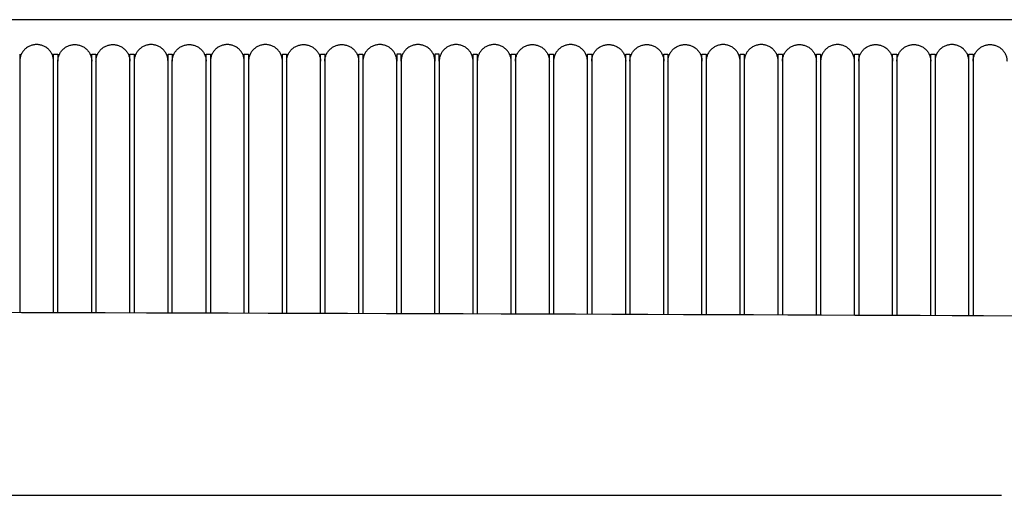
# Model space of a CAD drawing. Header units: millimetres. Extents: x -31695 to -19845, y -5614 to 7253.
# Tile 370 of 432: x -25291 to -25176, y 5449 to 5505. Entities that reach past the tile are written whole.
import ezdxf

# ---------------------------------------------------------------- set-up
doc = ezdxf.new("R2010")
doc.units = ezdxf.units.MM
doc.layers.add('2d', color=7, linetype='Continuous', true_color=0x000000)

msp = doc.modelspace()

# ---------------------------------------------------------------- linework, layer by layer
at = {"layer": '2d', "linetype": 'Continuous', "lineweight": -3}
for p, q in [((-25064.87, 5504.53), (-25392.44, 5504.53)), ((-25268.98, 5500.48), (-25268.98, 5487.83)), ((-25265, 5487.83), (-25265, 5500.48)), ((-25264.5, 5500.48), (-25264.5, 5487.83)), ((-25260.52, 5487.83), (-25260.52, 5500.48)), ((-25228.66, 5500.48), (-25228.66, 5487.83)), ((-25224.68, 5487.83), (-25224.68, 5500.48)), ((-25206.26, 5500.48), (-25206.26, 5487.83)), ((-25202.27, 5487.83), (-25202.27, 5500.48))]:
    msp.add_line(p, q, dxfattribs=at)
for points, weights in [([(-25289.39, 5501.61), (-25291.38, 5501.61), (-25291.38, 5499.64)], [1, 0.707106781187, 1]), ([(-25287.4, 5499.64), (-25287.4, 5501.61), (-25289.39, 5501.61)], [1, 0.707106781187, 1]), ([(-25286.9, 5499.64), (-25286.9, 5501.61), (-25284.91, 5501.61)], [1, 0.707106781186, 1]), ([(-25284.91, 5501.61), (-25282.92, 5501.61), (-25282.92, 5499.64)], [1, 0.707106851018, 0.999999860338]), ([(-25282.42, 5499.64), (-25282.42, 5501.61), (-25280.43, 5501.61)], [1, 0.707106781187, 1]), ([(-25280.43, 5501.61), (-25278.44, 5501.61), (-25278.44, 5499.64)], [1, 0.707106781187, 1]), ([(-25275.95, 5501.61), (-25277.94, 5501.61), (-25277.94, 5499.64)], [1, 0.707106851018, 0.999999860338]), ([(-25273.96, 5499.64), (-25273.96, 5501.61), (-25275.95, 5501.61)], [0.999999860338, 0.707106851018, 1]), ([(-25273.46, 5499.64), (-25273.46, 5501.61), (-25271.47, 5501.61)], [0.999999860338, 0.707106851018, 1]), ([(-25271.47, 5501.61), (-25269.48, 5501.61), (-25269.48, 5499.64)], [1, 0.707106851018, 0.999999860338]), ([(-25266.99, 5501.61), (-25268.98, 5501.61), (-25268.98, 5499.64)], [1, 0.707106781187, 1]), ([(-25265, 5499.64), (-25265, 5501.61), (-25266.99, 5501.61)], [1, 0.707106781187, 1]), ([(-25262.51, 5501.61), (-25264.5, 5501.61), (-25264.5, 5499.64)], [1, 0.707106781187, 1]), ([(-25260.52, 5499.64), (-25260.52, 5501.61), (-25262.51, 5501.61)], [1, 0.707106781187, 1]), ([(-25260.02, 5499.64), (-25260.02, 5501.61), (-25258.03, 5501.61)], [1, 0.707106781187, 1]), ([(-25258.03, 5501.61), (-25256.04, 5501.61), (-25256.04, 5499.64)], [1, 0.707106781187, 1]), ([(-25255.54, 5499.64), (-25255.54, 5501.61), (-25253.55, 5501.61)], [0.999999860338, 0.707106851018, 1]), ([(-25253.55, 5501.61), (-25251.56, 5501.61), (-25251.56, 5499.64)], [1, 0.707106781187, 1]), ([(-25249.07, 5501.61), (-25251.06, 5501.61), (-25251.06, 5499.64)], [1, 0.707106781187, 1]), ([(-25247.08, 5499.64), (-25247.08, 5501.61), (-25249.07, 5501.61)], [1, 0.707106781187, 1]), ([(-25244.59, 5501.61), (-25246.58, 5501.61), (-25246.58, 5499.64)], [1, 0.707106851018, 0.999999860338]), ([(-25242.6, 5499.64), (-25242.6, 5501.61), (-25244.59, 5501.61)], [1, 0.707106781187, 1]), ([(-25240.11, 5501.61), (-25242.1, 5501.61), (-25242.1, 5499.64)], [1, 0.707106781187, 1]), ([(-25238.12, 5499.64), (-25238.12, 5501.61), (-25240.11, 5501.61)], [1, 0.707106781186, 1]), ([(-25235.63, 5501.61), (-25237.62, 5501.61), (-25237.62, 5499.64)], [1, 0.707106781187, 1]), ([(-25233.64, 5499.64), (-25233.64, 5501.61), (-25235.63, 5501.61)], [1, 0.707106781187, 1]), ([(-25233.14, 5499.64), (-25233.14, 5501.61), (-25231.15, 5501.61)], [0.999999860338, 0.707106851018, 1]), ([(-25231.15, 5501.61), (-25229.16, 5501.61), (-25229.16, 5499.64)], [1, 0.707106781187, 1]), ([(-25226.67, 5501.61), (-25228.66, 5501.61), (-25228.66, 5499.64)], [1, 0.707106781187, 1]), ([(-25224.68, 5499.64), (-25224.68, 5501.61), (-25226.67, 5501.61)], [1, 0.707106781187, 1]), ([(-25224.18, 5499.64), (-25224.18, 5501.61), (-25222.19, 5501.61)], [0.999999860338, 0.707106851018, 1]), ([(-25222.19, 5501.61), (-25220.19, 5501.61), (-25220.19, 5499.64)], [1, 0.707106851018, 0.999999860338]), ([(-25219.7, 5499.64), (-25219.7, 5501.61), (-25217.71, 5501.61)], [1, 0.707106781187, 1]), ([(-25217.71, 5501.61), (-25215.71, 5501.61), (-25215.71, 5499.64)], [1, 0.707106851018, 0.999999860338]), ([(-25215.22, 5499.64), (-25215.22, 5501.61), (-25213.22, 5501.61)], [0.999999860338, 0.707106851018, 1]), ([(-25213.22, 5501.61), (-25211.23, 5501.61), (-25211.23, 5499.64)], [1, 0.707106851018, 0.999999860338]), ([(-25208.74, 5501.61), (-25210.74, 5501.61), (-25210.74, 5499.64)], [1, 0.707106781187, 1]), ([(-25206.75, 5499.64), (-25206.75, 5501.61), (-25208.74, 5501.61)], [1, 0.707106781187, 1]), ([(-25204.26, 5501.61), (-25206.26, 5501.61), (-25206.26, 5499.64)], [0.999999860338, 0.707106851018, 1]), ([(-25202.27, 5499.64), (-25202.27, 5501.61), (-25204.26, 5501.61)], [1, 0.707106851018, 0.999999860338]), ([(-25201.77, 5499.64), (-25201.77, 5501.61), (-25199.78, 5501.61)], [1, 0.707106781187, 1]), ([(-25199.78, 5501.61), (-25197.79, 5501.61), (-25197.79, 5499.64)], [0.999999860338, 0.707106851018, 1]), ([(-25195.3, 5501.61), (-25197.29, 5501.61), (-25197.29, 5499.64)], [1, 0.707106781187, 1]), ([(-25193.31, 5499.64), (-25193.31, 5501.61), (-25195.3, 5501.61)], [1, 0.707106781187, 1]), ([(-25192.81, 5499.64), (-25192.81, 5501.61), (-25190.82, 5501.61)], [0.999999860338, 0.707106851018, 1]), ([(-25190.82, 5501.61), (-25188.83, 5501.61), (-25188.83, 5499.64)], [1, 0.707106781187, 1]), ([(-25188.33, 5499.64), (-25188.33, 5501.61), (-25186.34, 5501.61)], [1, 0.707106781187, 1]), ([(-25186.34, 5501.61), (-25184.35, 5501.61), (-25184.35, 5499.64)], [1, 0.707106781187, 1]), ([(-25181.86, 5501.61), (-25183.85, 5501.61), (-25183.85, 5499.64)], [1, 0.707106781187, 1]), ([(-25179.87, 5499.64), (-25179.87, 5501.61), (-25181.86, 5501.61)], [1, 0.707106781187, 1]), ([(-25179.37, 5499.64), (-25179.37, 5501.61), (-25177.38, 5501.61)], [1, 0.707106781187, 1]), ([(-25177.38, 5501.61), (-25175.39, 5501.61), (-25175.39, 5499.64)], [1, 0.707106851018, 0.999999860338]), ([(-25291.38, 5500.48), (-25291.38, 5500.09), (-25291.38, 5499.64)], [0.929367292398, 0.924029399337, 0.919067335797]), ([(-25287.4, 5499.64), (-25287.4, 5500.09), (-25287.4, 5500.48)], [0.919067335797, 0.924029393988, 0.929367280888]), ([(-25286.9, 5500.48), (-25286.9, 5500.09), (-25286.9, 5499.64)], [0.929367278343, 0.924029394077, 0.919067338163]), ([(-25282.92, 5499.64), (-25282.92, 5500.09), (-25282.92, 5500.48)], [0.919067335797, 0.924029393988, 0.929367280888]), ([(-25282.42, 5500.48), (-25282.42, 5500.09), (-25282.42, 5499.64)], [0.929367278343, 0.924029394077, 0.919067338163]), ([(-25278.44, 5499.64), (-25278.44, 5500.09), (-25278.44, 5500.48)], [0.919067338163, 0.924029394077, 0.929367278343]), ([(-25277.94, 5500.48), (-25277.94, 5500.09), (-25277.94, 5499.64)], [0.929367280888, 0.924029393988, 0.919067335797]), ([(-25273.96, 5499.64), (-25273.96, 5500.09), (-25273.96, 5500.48)], [0.919067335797, 0.924029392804, 0.929367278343]), ([(-25273.46, 5500.48), (-25273.46, 5500.09), (-25273.46, 5499.64)], [0.929367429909, 0.924029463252, 0.919067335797]), ([(-25269.48, 5499.64), (-25269.48, 5500.09), (-25269.48, 5500.48)], [0.919067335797, 0.924029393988, 0.929367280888]), ([(-25260.02, 5500.48), (-25260.02, 5500.09), (-25260.02, 5499.64)], [0.929367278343, 0.924029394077, 0.919067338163]), ([(-25256.04, 5499.64), (-25256.04, 5500.09), (-25256.04, 5500.48)], [0.919067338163, 0.924029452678, 0.929367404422]), ([(-25255.54, 5500.48), (-25255.54, 5500.09), (-25255.54, 5499.64)], [0.929367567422, 0.924029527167, 0.919067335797]), ([(-25251.56, 5499.64), (-25251.56, 5500.09), (-25251.56, 5500.48)], [0.919067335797, 0.924029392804, 0.929367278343]), ([(-25251.06, 5500.48), (-25251.06, 5500.09), (-25251.06, 5499.64)], [0.929367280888, 0.924029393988, 0.919067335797]), ([(-25247.08, 5500.48), (-25247.08, 5500.09), (-25247.08, 5499.64)], [0.929367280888, 0.924029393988, 0.919067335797]), ([(-25246.58, 5499.64), (-25246.58, 5500.09), (-25246.58, 5500.48)], [0.919067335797, 0.924029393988, 0.929367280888]), ([(-25242.6, 5500.48), (-25242.6, 5500.09), (-25242.6, 5499.64)], [0.929367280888, 0.924029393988, 0.919067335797]), ([(-25242.1, 5499.64), (-25242.1, 5500.09), (-25242.1, 5500.48)], [0.919067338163, 0.924029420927, 0.929367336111]), ([(-25238.12, 5499.64), (-25238.12, 5500.09), (-25238.12, 5500.48)], [0.919067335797, 0.92402951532, 0.929367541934]), ([(-25237.62, 5500.48), (-25237.62, 5500.09), (-25237.62, 5499.64)], [0.929367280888, 0.924029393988, 0.919067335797]), ([(-25233.64, 5499.64), (-25233.64, 5500.09), (-25233.64, 5500.48)], [0.919067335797, 0.924029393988, 0.929367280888]), ([(-25233.14, 5500.48), (-25233.14, 5500.09), (-25233.14, 5499.64)], [0.929367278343, 0.924029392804, 0.919067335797]), ([(-25229.16, 5499.64), (-25229.16, 5500.09), (-25229.16, 5500.48)], [0.919067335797, 0.92402942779, 0.929367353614]), ([(-25224.18, 5500.48), (-25224.18, 5500.09), (-25224.18, 5499.64)], [0.929367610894, 0.924029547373, 0.919067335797]), ([(-25220.19, 5499.64), (-25220.19, 5500.09), (-25220.19, 5500.48)], [0.919067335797, 0.924029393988, 0.929367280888]), ([(-25219.7, 5500.48), (-25219.7, 5500.09), (-25219.7, 5499.64)], [0.929367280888, 0.924029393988, 0.919067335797]), ([(-25215.71, 5499.64), (-25215.71, 5500.09), (-25215.71, 5500.48)], [0.919067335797, 0.924029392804, 0.929367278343]), ([(-25215.22, 5500.48), (-25215.22, 5500.09), (-25215.22, 5499.64)], [0.929367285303, 0.92402939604, 0.919067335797]), ([(-25211.23, 5499.64), (-25211.23, 5500.09), (-25211.23, 5500.48)], [0.919067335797, 0.924029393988, 0.929367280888]), ([(-25210.74, 5500.48), (-25210.74, 5500.09), (-25210.74, 5499.64)], [0.929367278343, 0.924029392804, 0.919067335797]), ([(-25206.75, 5499.64), (-25206.75, 5500.09), (-25206.75, 5500.48)], [0.919067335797, 0.924029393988, 0.929367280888]), ([(-25201.77, 5500.48), (-25201.77, 5500.09), (-25201.77, 5499.64)], [0.929367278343, 0.924029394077, 0.919067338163]), ([(-25197.79, 5499.64), (-25197.79, 5500.09), (-25197.79, 5500.48)], [0.919067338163, 0.924029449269, 0.929367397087]), ([(-25197.29, 5500.48), (-25197.29, 5500.09), (-25197.29, 5499.64)], [0.929367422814, 0.924029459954, 0.919067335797]), ([(-25193.31, 5499.64), (-25193.31, 5500.09), (-25193.31, 5500.48)], [0.919067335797, 0.924029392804, 0.929367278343]), ([(-25192.81, 5500.48), (-25192.81, 5500.09), (-25192.81, 5499.64)], [0.929367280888, 0.924029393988, 0.919067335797]), ([(-25188.83, 5499.64), (-25188.83, 5500.09), (-25188.83, 5500.48)], [0.919067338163, 0.92402939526, 0.929367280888]), ([(-25188.33, 5500.48), (-25188.33, 5500.09), (-25188.33, 5499.64)], [0.929367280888, 0.92402939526, 0.919067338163]), ([(-25184.35, 5499.64), (-25184.35, 5500.09), (-25184.35, 5500.48)], [0.919067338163, 0.92402940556, 0.929367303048]), ([(-25183.85, 5500.48), (-25183.85, 5500.09), (-25183.85, 5499.64)], [0.929367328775, 0.924029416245, 0.919067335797]), ([(-25179.87, 5499.64), (-25179.87, 5500.09), (-25179.87, 5500.48)], [0.919067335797, 0.924029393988, 0.929367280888]), ([(-25179.37, 5500.48), (-25179.37, 5500.09), (-25179.37, 5499.64)], [0.929367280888, 0.924029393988, 0.919067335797]), ([(-25233.64, 5469.93), (-25233.64, 5469.98), (-25233.64, 5470.03)], [0.994262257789, 0.997102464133, 1]), ([(-25233.14, 5470.03), (-25233.14, 5469.98), (-25233.14, 5469.92)], [1, 0.997053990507, 0.994167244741]), ([(-25229.16, 5469.91), (-25229.16, 5469.97), (-25229.16, 5470.03)], [0.993399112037, 0.996661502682, 1]), ([(-25228.66, 5470.03), (-25228.66, 5469.97), (-25228.66, 5469.91)], [1, 0.99661185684, 0.993302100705]), ([(-25224.68, 5469.9), (-25224.68, 5469.96), (-25224.68, 5470.03)], [0.992518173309, 0.996210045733, 1]), ([(-25224.18, 5470.03), (-25224.18, 5469.96), (-25224.18, 5469.89)], [1, 0.996159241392, 0.992419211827]), ([(-25220.19, 5469.88), (-25220.19, 5469.95), (-25220.19, 5470.03)], [0.991619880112, 0.995748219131, 1]), ([(-25219.7, 5470.03), (-25219.7, 5469.95), (-25219.7, 5469.88)], [1, 0.995696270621, 0.991519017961]), ([(-25215.71, 5469.86), (-25215.71, 5469.94), (-25215.71, 5470.03)], [0.990704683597, 0.995276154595, 1]), ([(-25215.22, 5470.03), (-25215.22, 5469.94), (-25215.22, 5469.86)], [0.999999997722, 0.995223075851, 0.990601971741]), ([(-25211.23, 5469.85), (-25211.23, 5469.94), (-25211.23, 5470.03)], [0.989773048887, 0.994793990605, 1]), ([(-25210.74, 5470.03), (-25210.74, 5469.94), (-25210.74, 5469.84)], [1, 0.994739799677, 0.989668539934]), ([(-25206.75, 5469.83), (-25206.75, 5469.93), (-25206.75, 5470.03)], [0.988825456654, 0.994301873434, 1]), ([(-25206.26, 5470.03), (-25206.26, 5469.93), (-25206.26, 5469.83)], [1, 0.994246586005, 0.988719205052]), ([(-25202.27, 5469.81), (-25202.27, 5469.92), (-25202.27, 5470.03)], [0.987862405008, 0.993799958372, 1]), ([(-25201.77, 5470.03), (-25201.77, 5469.92), (-25201.77, 5469.81)], [1, 0.993743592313, 0.987754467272]), ([(-25197.79, 5469.79), (-25197.79, 5469.91), (-25197.79, 5470.03)], [0.986884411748, 0.993288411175, 1]), ([(-25197.29, 5470.03), (-25197.29, 5469.91), (-25197.29, 5469.79)], [1, 0.993230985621, 0.986774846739]), ([(-25193.31, 5469.78), (-25193.31, 5469.9), (-25193.31, 5470.03)], [0.985892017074, 0.992767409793, 1]), ([(-25192.81, 5470.03), (-25192.81, 5469.9), (-25192.81, 5469.77)], [1, 0.992708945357, 0.985780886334]), ([(-25188.83, 5469.76), (-25188.83, 5469.89), (-25188.83, 5470.03)], [0.984885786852, 0.992237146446, 1]), ([(-25188.33, 5470.03), (-25188.33, 5469.89), (-25188.33, 5469.76)], [0.99999999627, 0.992177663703, 0.984773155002]), ([(-25184.35, 5469.74), (-25184.35, 5469.88), (-25184.35, 5470.03)], [0.983866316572, 0.991697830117, 1]), ([(-25183.85, 5470.03), (-25183.85, 5469.88), (-25183.85, 5469.74)], [1, 0.991637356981, 0.983752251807]), ([(-25179.87, 5469.72), (-25179.87, 5469.87), (-25179.87, 5470.03)], [0.982834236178, 0.991149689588, 1]), ([(-25179.37, 5470.03), (-25179.37, 5469.87), (-25179.37, 5469.72)], [1, 0.991088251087, 0.982718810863])]:
    msp.add_rational_spline(points, weights, degree=2, dxfattribs=at)
for points, degree in [([(-25287.4, 5500.48), (-25287.15, 5500.48), (-25286.9, 5500.48)], 2), ([(-25282.92, 5500.48), (-25282.67, 5500.48), (-25282.42, 5500.48)], 2), ([(-25278.44, 5500.48), (-25278.19, 5500.48), (-25277.94, 5500.48)], 2), ([(-25273.96, 5500.48), (-25273.71, 5500.48), (-25273.46, 5500.48)], 2), ([(-25269.48, 5500.48), (-25269.23, 5500.48), (-25268.98, 5500.48)], 2), ([(-25265, 5500.48), (-25264.75, 5500.48), (-25264.5, 5500.48)], 2), ([(-25260.52, 5500.48), (-25260.27, 5500.48), (-25260.02, 5500.48)], 2), ([(-25256.04, 5500.48), (-25255.79, 5500.48), (-25255.54, 5500.48)], 2), ([(-25251.56, 5500.48), (-25251.31, 5500.48), (-25251.06, 5500.48)], 2), ([(-25246.58, 5500.48), (-25246.83, 5500.48), (-25247.08, 5500.48)], 2), ([(-25242.1, 5500.48), (-25242.35, 5500.48), (-25242.6, 5500.48)], 2), ([(-25238.12, 5500.48), (-25237.87, 5500.48), (-25237.62, 5500.48)], 2), ([(-25233.64, 5500.48), (-25233.39, 5500.48), (-25233.14, 5500.48)], 2), ([(-25229.16, 5500.48), (-25228.91, 5500.48), (-25228.66, 5500.48)], 2), ([(-25224.68, 5500.48), (-25224.43, 5500.48), (-25224.18, 5500.48)], 2), ([(-25220.19, 5500.48), (-25219.95, 5500.48), (-25219.7, 5500.48)], 2), ([(-25215.71, 5500.48), (-25215.47, 5500.48), (-25215.22, 5500.48)], 2), ([(-25211.23, 5500.48), (-25210.98, 5500.48), (-25210.74, 5500.48)], 2), ([(-25206.75, 5500.48), (-25206.5, 5500.48), (-25206.26, 5500.48)], 2), ([(-25202.27, 5500.48), (-25202.02, 5500.48), (-25201.77, 5500.48)], 2), ([(-25197.79, 5500.48), (-25197.54, 5500.48), (-25197.29, 5500.48)], 2), ([(-25193.31, 5500.48), (-25193.06, 5500.48), (-25192.81, 5500.48)], 2), ([(-25188.83, 5500.48), (-25188.58, 5500.48), (-25188.33, 5500.48)], 2), ([(-25184.35, 5500.48), (-25184.1, 5500.48), (-25183.85, 5500.48)], 2), ([(-25179.87, 5500.48), (-25179.62, 5500.48), (-25179.37, 5500.48)], 2), ([(-25291.38, 5487.83), (-25291.38, 5478.96), (-25291.38, 5470.09)], 2), ([(-25287.4, 5470.08), (-25287.4, 5478.95), (-25287.4, 5487.83)], 2), ([(-25286.9, 5470.08), (-25286.9, 5478.95), (-25286.9, 5487.83)], 2), ([(-25282.92, 5470.07), (-25282.92, 5478.95), (-25282.92, 5487.83)], 2), ([(-25282.42, 5487.83), (-25282.42, 5478.95), (-25282.42, 5470.07)], 2), ([(-25278.44, 5470.06), (-25278.44, 5478.94), (-25278.44, 5487.83)], 2), ([(-25277.94, 5487.83), (-25277.94, 5478.94), (-25277.94, 5470.06)], 2), ([(-25273.96, 5470.05), (-25273.96, 5478.94), (-25273.96, 5487.83)], 2), ([(-25273.46, 5470.04), (-25273.46, 5478.94), (-25273.46, 5487.83)], 2), ([(-25269.48, 5470.03), (-25269.48, 5478.93), (-25269.48, 5487.83)], 2), ([(-25268.98, 5487.83), (-25268.98, 5478.93), (-25268.98, 5470.03)], 2), ([(-25265, 5470.03), (-25265, 5478.93), (-25265, 5487.83)], 2), ([(-25264.5, 5487.83), (-25264.5, 5478.93), (-25264.5, 5470.03)], 2), ([(-25260.52, 5470.03), (-25260.52, 5478.93), (-25260.52, 5487.83)], 2), ([(-25260.02, 5487.83), (-25260.02, 5478.93), (-25260.02, 5470.03)], 2), ([(-25256.04, 5470.03), (-25256.04, 5478.93), (-25256.04, 5487.83)], 2), ([(-25255.54, 5487.83), (-25255.54, 5478.93), (-25255.54, 5470.03)], 2), ([(-25251.56, 5470.03), (-25251.56, 5478.93), (-25251.56, 5487.83)], 2), ([(-25251.06, 5487.83), (-25251.06, 5478.93), (-25251.06, 5470.03)], 2), ([(-25247.08, 5470.03), (-25247.08, 5478.93), (-25247.08, 5487.83)], 2), ([(-25246.58, 5487.83), (-25246.58, 5478.93), (-25246.58, 5470.03)], 2), ([(-25242.6, 5470.03), (-25242.6, 5478.93), (-25242.6, 5487.83)], 2), ([(-25242.1, 5487.83), (-25242.1, 5478.93), (-25242.1, 5470.03)], 2), ([(-25238.12, 5470.03), (-25238.12, 5478.93), (-25238.12, 5487.83)], 2), ([(-25237.62, 5487.83), (-25237.62, 5478.93), (-25237.62, 5470.03)], 2), ([(-25233.64, 5470.03), (-25233.64, 5478.93), (-25233.64, 5487.83)], 2), ([(-25233.14, 5487.83), (-25233.14, 5478.93), (-25233.14, 5470.03)], 2), ([(-25229.16, 5470.03), (-25229.16, 5478.93), (-25229.16, 5487.83)], 2), ([(-25228.66, 5487.83), (-25228.66, 5478.93), (-25228.66, 5470.03)], 2), ([(-25224.68, 5470.03), (-25224.68, 5478.93), (-25224.68, 5487.83)], 2), ([(-25224.18, 5487.83), (-25224.18, 5478.93), (-25224.18, 5470.03)], 2), ([(-25220.19, 5470.03), (-25220.19, 5478.93), (-25220.19, 5487.83)], 2), ([(-25219.7, 5487.83), (-25219.7, 5478.93), (-25219.7, 5470.03)], 2), ([(-25215.71, 5470.03), (-25215.71, 5478.93), (-25215.71, 5487.83)], 2), ([(-25215.22, 5487.83), (-25215.22, 5478.93), (-25215.22, 5470.03)], 2), ([(-25211.23, 5470.03), (-25211.23, 5478.93), (-25211.23, 5487.83)], 2), ([(-25210.74, 5487.83), (-25210.74, 5478.93), (-25210.74, 5470.03)], 2), ([(-25206.75, 5470.03), (-25206.75, 5478.93), (-25206.75, 5487.83)], 2), ([(-25206.26, 5487.83), (-25206.26, 5478.93), (-25206.26, 5470.03)], 2), ([(-25202.27, 5470.03), (-25202.27, 5478.93), (-25202.27, 5487.83)], 2), ([(-25201.77, 5487.83), (-25201.77, 5478.93), (-25201.77, 5470.03)], 2), ([(-25197.79, 5470.03), (-25197.79, 5478.93), (-25197.79, 5487.83)], 2), ([(-25197.29, 5487.83), (-25197.29, 5478.93), (-25197.29, 5470.03)], 2), ([(-25193.31, 5470.03), (-25193.31, 5478.93), (-25193.31, 5487.83)], 2), ([(-25192.81, 5487.83), (-25192.81, 5478.93), (-25192.81, 5470.03)], 2), ([(-25188.83, 5470.03), (-25188.83, 5478.93), (-25188.83, 5487.83)], 2), ([(-25188.33, 5487.83), (-25188.33, 5478.93), (-25188.33, 5470.03)], 2), ([(-25184.35, 5470.03), (-25184.35, 5478.93), (-25184.35, 5487.83)], 2), ([(-25183.85, 5487.83), (-25183.85, 5478.93), (-25183.85, 5470.03)], 2), ([(-25179.87, 5470.03), (-25179.87, 5478.93), (-25179.87, 5487.83)], 2), ([(-25179.37, 5487.83), (-25179.37, 5478.93), (-25179.37, 5470.03)], 2), ([(-25032.44, 5461.67), (-25035.31, 5463.83), (-25044, 5467.37), (-25057.28, 5469.18), (-25072.34, 5469.18), (-25271.75, 5470.2), (-25392.44, 5470.2)], 3), ([(-25176.03, 5448.62), (-25219.95, 5448.62), (-25273.12, 5448.62), (-25328.8, 5448.62)], 3)]:
    msp.add_open_spline(points, degree=degree, dxfattribs=at)
for points, weights, knots in [([(-25291.38, 5499.64), (-25291.38, 5498.83), (-25291.38, 5496.44), (-25291.38, 5492.87), (-25291.38, 5487.83)], [0.919067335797, 0.853553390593, 0.853553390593, 0.853553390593, 1], [4.216757, 4.216757, 4.216757, 4.881667, 4.881667, 5.875779, 5.875779, 5.875779]), ([(-25287.4, 5487.83), (-25287.4, 5492.87), (-25287.4, 5496.44), (-25287.4, 5498.83), (-25287.4, 5499.64)], [1, 0.853553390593, 0.853553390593, 0.853553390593, 0.919067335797], [1.929416, 1.929416, 1.929416, 2.923528, 2.923528, 3.588438, 3.588438, 3.588438]), ([(-25286.9, 5487.83), (-25286.9, 5492.87), (-25286.9, 5496.44), (-25286.9, 5498.83), (-25286.9, 5499.64)], [1, 0.853553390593, 0.853553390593, 0.853553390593, 0.919067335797], [-0.175511, -0.175511, -0.175511, 0.818602, 0.818602, 1.483512, 1.483512, 1.483512]), ([(-25282.92, 5487.83), (-25282.92, 5492.87), (-25282.92, 5496.44), (-25282.92, 5498.83), (-25282.92, 5499.64)], [0.999999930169, 0.853553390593, 0.853553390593, 0.853553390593, 0.919067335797], [1.929416, 1.929416, 1.929416, 2.923528, 2.923528, 3.588438, 3.588438, 3.588438]), ([(-25282.42, 5499.64), (-25282.42, 5498.83), (-25282.42, 5496.44), (-25282.42, 5492.87), (-25282.42, 5487.83)], [0.919067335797, 0.853553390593, 0.853553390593, 0.853553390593, 0.999999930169], [0.329203, 0.329203, 0.329203, 0.994113, 0.994113, 1.988225, 1.988225, 1.988225]), ([(-25278.44, 5487.83), (-25278.44, 5492.87), (-25278.44, 5496.44), (-25278.44, 5498.83), (-25278.44, 5499.64)], [1, 0.853553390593, 0.853553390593, 0.853553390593, 0.919067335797], [1.929416, 1.929416, 1.929416, 2.923528, 2.923528, 3.588438, 3.588438, 3.588438]), ([(-25277.94, 5499.64), (-25277.94, 5498.83), (-25277.94, 5496.44), (-25277.94, 5492.87), (-25277.94, 5487.83)], [0.919067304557, 0.853553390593, 0.853553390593, 0.853553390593, 1], [4.216757, 4.216757, 4.216757, 4.881667, 4.881667, 5.875779, 5.875779, 5.875779]), ([(-25273.96, 5487.83), (-25273.96, 5492.87), (-25273.96, 5496.44), (-25273.96, 5498.83), (-25273.96, 5499.64)], [1, 0.853553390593, 0.853553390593, 0.853553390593, 0.919067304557], [1.929416, 1.929416, 1.929416, 2.923528, 2.923528, 3.588438, 3.588438, 3.588438]), ([(-25273.46, 5487.83), (-25273.46, 5492.87), (-25273.46, 5496.44), (-25273.46, 5498.83), (-25273.46, 5499.64)], [1, 0.853553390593, 0.853553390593, 0.853553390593, 0.919067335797], [-0.175511, -0.175511, -0.175511, 0.818602, 0.818602, 1.483512, 1.483512, 1.483512]), ([(-25269.48, 5487.83), (-25269.48, 5492.87), (-25269.48, 5496.44), (-25269.48, 5498.83), (-25269.48, 5499.64)], [1, 0.853553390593, 0.853553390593, 0.853553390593, 0.919067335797], [1.929416, 1.929416, 1.929416, 2.923528, 2.923528, 3.588438, 3.588438, 3.588438]), ([(-25260.02, 5499.64), (-25260.02, 5498.83), (-25260.02, 5496.44), (-25260.02, 5492.87), (-25260.02, 5487.83)], [0.919067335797, 0.853553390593, 0.853553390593, 0.853553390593, 1], [-1.659022, -1.659022, -1.659022, -0.994113, -0.994113, 0, 0, 0]), ([(-25256.04, 5487.83), (-25256.04, 5492.87), (-25256.04, 5496.44), (-25256.04, 5498.83), (-25256.04, 5499.64)], [1, 0.853553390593, 0.853553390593, 0.853553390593, 0.919067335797], [1.929416, 1.929416, 1.929416, 2.923528, 2.923528, 3.588438, 3.588438, 3.588438]), ([(-25255.54, 5499.64), (-25255.54, 5498.83), (-25255.54, 5496.44), (-25255.54, 5492.87), (-25255.54, 5487.83)], [0.919067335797, 0.853553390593, 0.853553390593, 0.853553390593, 1], [0.329203, 0.329203, 0.329203, 0.994113, 0.994113, 1.988225, 1.988225, 1.988225]), ([(-25251.56, 5487.83), (-25251.56, 5492.87), (-25251.56, 5496.44), (-25251.56, 5498.83), (-25251.56, 5499.64)], [1, 0.853553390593, 0.853553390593, 0.853553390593, 0.919067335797], [1.929416, 1.929416, 1.929416, 2.923528, 2.923528, 3.588438, 3.588438, 3.588438]), ([(-25251.06, 5499.64), (-25251.06, 5498.83), (-25251.06, 5496.44), (-25251.06, 5492.87), (-25251.06, 5487.83)], [0.919067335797, 0.853553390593, 0.853553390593, 0.853553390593, 1], [4.216757, 4.216757, 4.216757, 4.881667, 4.881667, 5.875779, 5.875779, 5.875779]), ([(-25247.08, 5487.83), (-25247.08, 5492.87), (-25247.08, 5496.44), (-25247.08, 5498.83), (-25247.08, 5499.64)], [1, 0.853553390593, 0.853553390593, 0.853553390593, 0.919067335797], [1.929416, 1.929416, 1.929416, 2.923528, 2.923528, 3.588438, 3.588438, 3.588438]), ([(-25246.58, 5499.64), (-25246.58, 5498.83), (-25246.58, 5496.44), (-25246.58, 5492.87), (-25246.58, 5487.83)], [0.919067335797, 0.853553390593, 0.853553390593, 0.853553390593, 1], [-1.659022, -1.659022, -1.659022, -0.994113, -0.994113, 0, 0, 0]), ([(-25242.6, 5487.83), (-25242.6, 5492.87), (-25242.6, 5496.44), (-25242.6, 5498.83), (-25242.6, 5499.64)], [1, 0.853553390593, 0.853553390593, 0.853553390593, 0.919067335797], [1.929416, 1.929416, 1.929416, 2.923528, 2.923528, 3.588438, 3.588438, 3.588438]), ([(-25242.1, 5499.64), (-25242.1, 5498.83), (-25242.1, 5496.44), (-25242.1, 5492.87), (-25242.1, 5487.83)], [0.919067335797, 0.853553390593, 0.853553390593, 0.853553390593, 1], [0.329203, 0.329203, 0.329203, 0.994113, 0.994113, 1.988225, 1.988225, 1.988225]), ([(-25238.12, 5487.83), (-25238.12, 5492.87), (-25238.12, 5496.44), (-25238.12, 5498.83), (-25238.12, 5499.64)], [1, 0.853553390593, 0.853553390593, 0.853553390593, 0.919067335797], [1.929416, 1.929416, 1.929416, 2.923528, 2.923528, 3.588438, 3.588438, 3.588438]), ([(-25237.62, 5499.64), (-25237.62, 5498.83), (-25237.62, 5496.44), (-25237.62, 5492.87), (-25237.62, 5487.83)], [0.919067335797, 0.853553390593, 0.853553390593, 0.853553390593, 1], [5.201044, 5.201044, 5.201044, 5.865954, 5.865954, 6.860067, 6.860067, 6.860067]), ([(-25233.64, 5487.83), (-25233.64, 5492.87), (-25233.64, 5496.44), (-25233.64, 5498.83), (-25233.64, 5499.64)], [1, 0.853553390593, 0.853553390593, 0.853553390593, 0.919067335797], [2.913703, 2.913703, 2.913703, 3.907816, 3.907816, 4.572726, 4.572726, 4.572726]), ([(-25233.14, 5499.64), (-25233.14, 5498.83), (-25233.14, 5496.44), (-25233.14, 5492.87), (-25233.14, 5487.83)], [0.919067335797, 0.853553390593, 0.853553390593, 0.853553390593, 1], [-1.659022, -1.659022, -1.659022, -0.994113, -0.994113, 0, 0, 0]), ([(-25229.16, 5487.83), (-25229.16, 5492.87), (-25229.16, 5496.44), (-25229.16, 5498.83), (-25229.16, 5499.64)], [1, 0.853553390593, 0.853553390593, 0.853553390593, 0.919067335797], [2.913703, 2.913703, 2.913703, 3.907816, 3.907816, 4.572726, 4.572726, 4.572726]), ([(-25224.18, 5499.64), (-25224.18, 5498.83), (-25224.18, 5496.44), (-25224.18, 5492.87), (-25224.18, 5487.83)], [0.919067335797, 0.853553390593, 0.853553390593, 0.853553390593, 1], [-1.659022, -1.659022, -1.659022, -0.994113, -0.994113, 0, 0, 0]), ([(-25220.19, 5487.83), (-25220.19, 5492.87), (-25220.19, 5496.44), (-25220.19, 5498.83), (-25220.19, 5499.64)], [1, 0.853553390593, 0.853553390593, 0.853553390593, 0.919067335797], [2.913703, 2.913703, 2.913703, 3.907816, 3.907816, 4.572726, 4.572726, 4.572726]), ([(-25219.7, 5499.64), (-25219.7, 5498.83), (-25219.7, 5496.44), (-25219.7, 5492.87), (-25219.7, 5487.83)], [0.919067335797, 0.853553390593, 0.853553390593, 0.853553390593, 1], [-1.659022, -1.659022, -1.659022, -0.994113, -0.994113, 0, 0, 0]), ([(-25215.71, 5487.83), (-25215.71, 5492.87), (-25215.71, 5496.44), (-25215.71, 5498.83), (-25215.71, 5499.64)], [1, 0.853553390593, 0.853553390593, 0.853553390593, 0.919067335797], [2.913703, 2.913703, 2.913703, 3.907816, 3.907816, 4.572726, 4.572726, 4.572726]), ([(-25215.22, 5499.64), (-25215.22, 5498.83), (-25215.22, 5496.44), (-25215.22, 5492.87), (-25215.22, 5487.83)], [0.919067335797, 0.853553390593, 0.853553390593, 0.853553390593, 1], [0.329203, 0.329203, 0.329203, 0.994113, 0.994113, 1.988225, 1.988225, 1.988225]), ([(-25211.23, 5487.83), (-25211.23, 5492.87), (-25211.23, 5496.44), (-25211.23, 5498.83), (-25211.23, 5499.64)], [1, 0.853553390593, 0.853553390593, 0.853553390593, 0.919067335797], [1.753905, 1.753905, 1.753905, 2.748018, 2.748018, 3.412928, 3.412928, 3.412928]), ([(-25210.74, 5499.64), (-25210.74, 5498.83), (-25210.74, 5496.44), (-25210.74, 5492.87), (-25210.74, 5487.83)], [0.919067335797, 0.853553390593, 0.853553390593, 0.853553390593, 1], [5.201044, 5.201044, 5.201044, 5.865954, 5.865954, 6.860067, 6.860067, 6.860067]), ([(-25206.75, 5487.83), (-25206.75, 5492.87), (-25206.75, 5496.44), (-25206.75, 5498.83), (-25206.75, 5499.64)], [1, 0.853553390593, 0.853553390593, 0.853553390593, 0.919067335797], [2.913703, 2.913703, 2.913703, 3.907816, 3.907816, 4.572726, 4.572726, 4.572726]), ([(-25201.77, 5499.64), (-25201.77, 5498.83), (-25201.77, 5496.44), (-25201.77, 5492.87), (-25201.77, 5487.83)], [0.919067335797, 0.853553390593, 0.853553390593, 0.853553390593, 1], [0.329203, 0.329203, 0.329203, 0.994113, 0.994113, 1.988225, 1.988225, 1.988225]), ([(-25197.79, 5487.83), (-25197.79, 5492.87), (-25197.79, 5496.44), (-25197.79, 5498.83), (-25197.79, 5499.64)], [1, 0.853553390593, 0.853553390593, 0.853553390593, 0.919067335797], [1.753905, 1.753905, 1.753905, 2.748018, 2.748018, 3.412928, 3.412928, 3.412928]), ([(-25197.29, 5499.64), (-25197.29, 5498.83), (-25197.29, 5496.44), (-25197.29, 5492.87), (-25197.29, 5487.83)], [0.919067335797, 0.853553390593, 0.853553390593, 0.853553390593, 1], [5.201044, 5.201044, 5.201044, 5.865954, 5.865954, 6.860067, 6.860067, 6.860067]), ([(-25193.31, 5487.83), (-25193.31, 5492.87), (-25193.31, 5496.44), (-25193.31, 5498.83), (-25193.31, 5499.64)], [0.999999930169, 0.853553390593, 0.853553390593, 0.853553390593, 0.919067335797], [2.913703, 2.913703, 2.913703, 3.907816, 3.907816, 4.572726, 4.572726, 4.572726]), ([(-25192.81, 5499.64), (-25192.81, 5498.83), (-25192.81, 5496.44), (-25192.81, 5492.87), (-25192.81, 5487.83)], [0.919067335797, 0.853553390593, 0.853553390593, 0.853553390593, 1], [-1.659022, -1.659022, -1.659022, -0.994113, -0.994113, 0, 0, 0]), ([(-25188.83, 5487.83), (-25188.83, 5492.87), (-25188.83, 5496.44), (-25188.83, 5498.83), (-25188.83, 5499.64)], [1, 0.853553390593, 0.853553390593, 0.853553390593, 0.919067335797], [2.913703, 2.913703, 2.913703, 3.907816, 3.907816, 4.572726, 4.572726, 4.572726]), ([(-25188.33, 5499.64), (-25188.33, 5498.83), (-25188.33, 5496.44), (-25188.33, 5492.87), (-25188.33, 5487.83)], [0.919067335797, 0.853553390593, 0.853553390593, 0.853553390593, 1], [0.329203, 0.329203, 0.329203, 0.994113, 0.994113, 1.988225, 1.988225, 1.988225]), ([(-25184.35, 5487.83), (-25184.35, 5492.87), (-25184.35, 5496.44), (-25184.35, 5498.83), (-25184.35, 5499.64)], [1, 0.853553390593, 0.853553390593, 0.853553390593, 0.919067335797], [1.753905, 1.753905, 1.753905, 2.748018, 2.748018, 3.412928, 3.412928, 3.412928]), ([(-25183.85, 5499.64), (-25183.85, 5498.83), (-25183.85, 5496.44), (-25183.85, 5492.87), (-25183.85, 5487.83)], [0.919067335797, 0.853553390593, 0.853553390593, 0.853553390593, 1], [5.201044, 5.201044, 5.201044, 5.865954, 5.865954, 6.860067, 6.860067, 6.860067]), ([(-25179.87, 5487.83), (-25179.87, 5492.87), (-25179.87, 5496.44), (-25179.87, 5498.83), (-25179.87, 5499.64)], [1, 0.853553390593, 0.853553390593, 0.853553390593, 0.919067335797], [2.913703, 2.913703, 2.913703, 3.907816, 3.907816, 4.572726, 4.572726, 4.572726]), ([(-25179.37, 5499.64), (-25179.37, 5498.83), (-25179.37, 5496.44), (-25179.37, 5492.87), (-25179.37, 5487.83)], [0.919067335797, 0.853553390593, 0.853553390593, 0.853553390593, 1], [-1.659022, -1.659022, -1.659022, -0.994113, -0.994113, 0, 0, 0])]:
    msp.add_rational_spline(points, weights, degree=2, knots=knots, dxfattribs=at)

doc.saveas('drawing.dxf')
